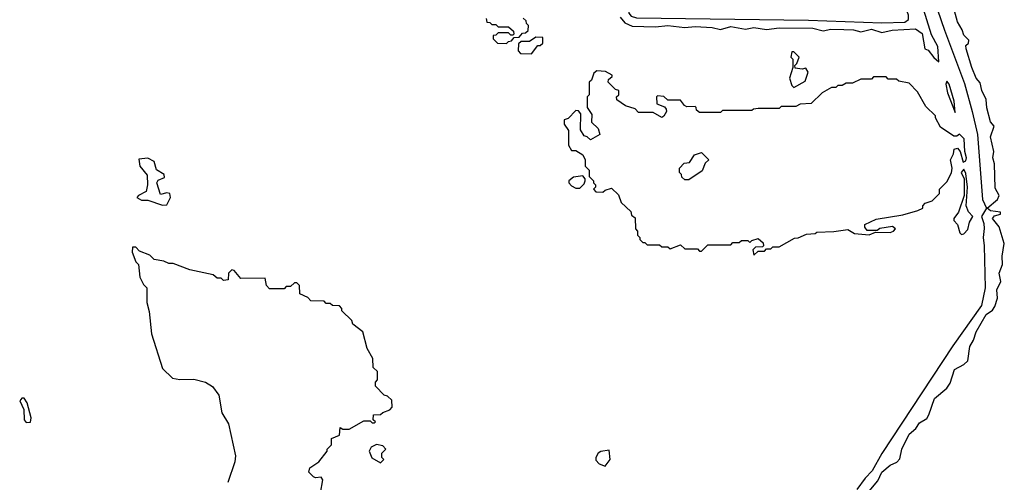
# Model space of a CAD drawing. Extents: x 2386423 to 2568864, y 578392 to 761999.
# Tile 405 of 454: x 2476584 to 2481279, y 735377 to 737583. Entities that reach past the tile are written whole.
import ezdxf

# ---------------------------------------------------------------- set-up
doc = ezdxf.new("R2010")
doc.units = 0

msp = doc.modelspace()

# ---------------------------------------------------------------- linework, layer by layer
at = {"layer": '0CON05XD'}
for points in [[(2480789.1, 738130.9), (2480992.7, 737532.7), (2481088.3, 737278.3), (2481125.4, 737145.4), (2481151.5, 737035), (2481175, 736726.2), (2481194, 736685), (2481169.1, 736645), (2481181.7, 736611.7), (2481183, 736587), (2481177, 736545), (2481182.7, 736505), (2481186.8, 736305), (2481170.4, 736219.6), (2481032.9, 736027.1), (2480885, 735804.2), (2480695, 735513.5), (2480649.2, 735430.8), (2480615, 735396.8), (2480575, 735342.4)], [(2480695, 737568.8), (2480805, 737571), (2480821.8, 737585), (2480822.2, 737605), (2480775.6, 737735.6), (2480739.4, 737809.4), (2480695, 737933.8), (2480665, 737978.8), (2480635, 737992.5), (2480633.8, 737965), (2480678.3, 737838.3), (2480702.4, 737722.4), (2480695, 737685.8), (2480670.9, 737669.1), (2480585, 737660.5), (2480355, 737654.6), (2479695, 737652.7), (2479505, 737645.8), (2479490.9, 737635), (2479487.8, 737615), (2479499.8, 737599.8), (2479525, 737592.5), (2480345, 737581.6), (2480695, 737568.8)], [(2479446.7, 737595), (2479468.6, 737568.6), (2479505, 737552.5), (2479615, 737549.1), (2479675, 737555.9), (2479755, 737546.5), (2479805, 737550.9), (2479885, 737546.2), (2479925, 737536.9), (2479975, 737551.5), (2480045, 737537.9), (2480085, 737546.2), (2480145, 737535.8), (2480205.9, 737544.1), (2480365, 737542.5), (2480415, 737530.8), (2480452.2, 737537.8), (2480512.8, 737537.2), (2480560, 737535), (2480595, 737526), (2480645, 737537.8), (2480695, 737521.9), (2480744.1, 737534.1), (2480855, 737540), (2480887.3, 737517.3), (2480900, 737445), (2480915, 737437.5), (2480942.3, 737402.3), (2480967, 737383), (2480961.1, 737455), (2480931.1, 737511.1), (2480872.4, 737702.4)], [(2480635, 735334), (2480676.2, 735383.8), (2480694.7, 735425.3), (2480735, 735459.2), (2480766.8, 735473.2), (2480780.9, 735489.1), (2480790, 735535), (2480825, 735605.8), (2480856.8, 735633.2), (2480875, 735660.8), (2480908.7, 735681.3), (2480919.3, 735699.3), (2480945, 735776), (2481004.3, 735825), (2481020, 735850), (2481041.4, 735915), (2481085, 735938), (2481105, 735956.7), (2481114.5, 736025), (2481132.2, 736055), (2481145, 736093.8), (2481192.8, 736177.3), (2481222.7, 736197.3), (2481234.1, 736215.9), (2481245.4, 736255), (2481243.6, 736295), (2481261.9, 736335), (2481254.5, 736375), (2481270, 736415), (2481268.6, 736455), (2481278.6, 736515), (2481253.3, 736595), (2481221.9, 736635), (2481232.5, 736647.5), (2481260, 736655), (2481260, 736665), (2481212.2, 736672.2), (2481196.7, 736685), (2481245.8, 736725), (2481253.8, 736745), (2481235, 736780), (2481231.1, 736895), (2481223.5, 736925), (2481228, 736955), (2481212.9, 737025), (2481230, 737075), (2481213.3, 737096.7), (2481195, 737162.5), (2481192.3, 737202.3), (2481172, 737245), (2481162.9, 737282.9), (2481144.3, 737305), (2481124.2, 737355), (2481096.2, 737445), (2481095, 737460), (2481108.3, 737471.7), (2481110, 737485), (2481085, 737510), (2481077.5, 737535), (2481055, 737572.5), (2481030.8, 737660.8)], [(2478808.3, 737588.3), (2478811.7, 737571.7), (2478825, 737570), (2478835, 737560), (2478855, 737560), (2478865, 737550), (2478915, 737550), (2478938.3, 737528.3), (2478940, 737515), (2478935, 737510), (2478925, 737510), (2478915, 737520), (2478865, 737520), (2478855, 737510), (2478841.7, 737508.3), (2478841.7, 737491.7), (2478861.7, 737471.7), (2478905, 737470)], [(2478905, 737470), (2478915, 737480), (2478928.3, 737481.7), (2478941.7, 737498.3), (2478965, 737500), (2478981.7, 737518.3), (2478995, 737520), (2479008.3, 737531.7), (2479010, 737555), (2479000, 737565), (2478998.3, 737578.3), (2478985, 737590)], [(2479025, 737420), (2479055, 737460), (2479065, 737460), (2479078.3, 737471.7), (2479078.3, 737498.3), (2479045, 737500), (2479015, 737480), (2478975, 737480), (2478961.7, 737468.3), (2478960, 737435), (2478971.7, 737421.7), (2479025, 737420)], [(2480275, 737260), (2480329.3, 737290.7), (2480343, 737333), (2480331.7, 737351.7), (2480315, 737347.5), (2480281.7, 737351.7), (2480280, 737365), (2480290, 737375), (2480300, 737405), (2480275, 737430), (2480265, 737430), (2480260, 737405), (2480270, 737395), (2480270, 737355), (2480254.2, 737305), (2480265, 737270), (2480275, 737260)], [(2480085, 736460), (2480105, 736480), (2480135, 736480), (2480145, 736490), (2480165, 736490), (2480175, 736500), (2480205, 736500), (2480278.3, 736541.7), (2480295, 736542.5), (2480335, 736560), (2480377, 736563), (2480385, 736570), (2480465, 736572.5), (2480533, 736583), (2480565, 736563.3), (2480635, 736557.5), (2480665, 736570), (2480735, 736567.5), (2480750, 736575), (2480760, 736585), (2480745, 736597.5), (2480685, 736587.5), (2480671.7, 736578.3), (2480625, 736577.5), (2480613, 736593), (2480613.6, 736606.4), (2480668.3, 736631.7), (2480795, 736652.5), (2480867, 736673), (2480890, 736685), (2480890, 736695), (2480901.7, 736708.3), (2480935, 736720), (2480970, 736755), (2480970, 736775), (2481005, 736810), (2481027, 736853), (2481030, 736875), (2481022.5, 736915), (2481037, 736943), (2481040, 736965), (2481055, 736970), (2481067.5, 736955), (2481083, 736903), (2481095, 736910), (2481098.6, 736925), (2481090, 736955), (2481087.5, 737015), (2481065, 737037.5), (2481051.7, 737028.3), (2481038.3, 737028.3), (2480975, 737070), (2480950, 737115), (2480950, 737125), (2480905, 737170), (2480865, 737240), (2480825, 737280), (2480775, 737290), (2480765, 737300), (2480725, 737300), (2480715, 737310), (2480655, 737310), (2480645, 737300), (2480595, 737300), (2480555, 737280), (2480525, 737280), (2480505, 737270), (2480485, 737270), (2480475, 737260), (2480455, 737260), (2480410, 737235), (2480357, 737183), (2480305, 737180), (2480285, 737170), (2480215, 737170), (2480205, 737160), (2480105, 737160), (2480083, 737157), (2480075, 737150), (2479935, 737150), (2479925, 737140), (2479825, 737140), (2479811.7, 737151.7), (2479810, 737165), (2479805, 737170), (2479765, 737167.5), (2479753.6, 737173.6), (2479735, 737200), (2479675, 737200), (2479655, 737217.5), (2479625, 737220), (2479620, 737215), (2479621.7, 737181.7), (2479658.3, 737168.3), (2479667, 737157), (2479667.5, 737145), (2479655, 737122.5), (2479645, 737117.5), (2479605, 737140), (2479535, 737140), (2479518.3, 737158.3), (2479473, 737173), (2479431.7, 737201.7), (2479430, 737215), (2479440, 737225), (2479440, 737245), (2479425, 737250), (2479390, 737285), (2479391.7, 737298.3), (2479408.3, 737311.7), (2479408.3, 737318.3), (2479377, 737337), (2479335, 737340), (2479321.7, 737328.3), (2479310, 737295), (2479300, 737285), (2479300, 737225), (2479290, 737215), (2479290, 737165), (2479311.7, 737131.7), (2479310, 737095), (2479342.5, 737065), (2479350, 737035), (2479305, 737010), (2479290, 737025), (2479275, 737030), (2479258.3, 737058.3), (2479260, 737135), (2479248.3, 737148.3), (2479235, 737150), (2479198.3, 737111.7), (2479180, 737105), (2479180, 737085), (2479200, 737055), (2479200, 736985), (2479215, 736960), (2479235, 736960), (2479268.3, 736938.3), (2479280, 736915), (2479280, 736885), (2479300, 736865), (2479300, 736835), (2479320, 736815), (2479320, 736805), (2479330, 736795), (2479330, 736785), (2479320, 736775), (2479331.7, 736761.7), (2479365, 736760), (2479375, 736770), (2479405, 736780), (2479438.3, 736748.3), (2479451.7, 736711.7), (2479498.3, 736668.3), (2479501.7, 736651.7), (2479518.3, 736638.3), (2479520, 736585), (2479530, 736575), (2479530, 736555), (2479540, 736545), (2479540, 736535), (2479555, 736520), (2479565, 736520), (2479575, 736510), (2479635, 736510), (2479645, 736500), (2479675, 736500), (2479685, 736490), (2479735, 736510), (2479755, 736490), (2479815, 736490), (2479825, 736480), (2479835, 736480), (2479865, 736510), (2479975, 736510), (2479985, 736520), (2480015, 736520), (2480025, 736530), (2480055, 736530), (2480065, 736520), (2480075, 736530), (2480105, 736540), (2480128.3, 736518.3), (2480130, 736505), (2480125, 736500), (2480091.7, 736498.3), (2480080, 736485), (2480085, 736460)], [(2481045, 737140), (2481038.8, 737195), (2481015.6, 737275), (2481005, 737290), (2481000, 737275), (2481007.5, 737235), (2481045, 737140)], [(2477265, 736699.2), (2477285, 736700), (2477302.5, 736735), (2477300, 736755), (2477285, 736757.5), (2477255, 736750), (2477237.5, 736805), (2477245, 736817.5), (2477275, 736830), (2477272.5, 736845), (2477237, 736867), (2477225, 736907.5), (2477195, 736922.5), (2477151.7, 736918.3), (2477156.2, 736885), (2477191.7, 736841.7), (2477193.9, 736796.1), (2477186.4, 736763.6), (2477150, 736745), (2477143.3, 736735), (2477165, 736722.5), (2477195, 736723.1), (2477265, 736699.2)], [(2479775, 736820), (2479755, 736820), (2479741.7, 736831.7), (2479740, 736845), (2479730, 736855), (2479730, 736875), (2479751.7, 736898.3), (2479778.3, 736901.7), (2479801.7, 736938.3), (2479835, 736950), (2479870, 736915), (2479851.7, 736898.3), (2479838.3, 736861.7), (2479775, 736820)], [(2481075, 736558.8), (2481085, 736562.5), (2481105, 736581.9), (2481112.8, 736617.2), (2481128.9, 736645), (2481107.3, 736667.3), (2481096.5, 736695), (2481103.3, 736785), (2481095, 736850), (2481085, 736870), (2481072.5, 736855), (2481087.5, 736825), (2481087.5, 736745), (2481060, 736665), (2481037.5, 736635), (2481037.5, 736625), (2481055.7, 736605.7), (2481066, 736566), (2481075, 736558.8)], [(2479255, 736780), (2479275, 736800), (2479280, 736815), (2479280, 736825), (2479268.3, 736838.3), (2479225, 736832.5), (2479202.5, 736815), (2479202.5, 736805), (2479215, 736791.2), (2479235, 736780), (2479255, 736780)], [(2478017.5, 735325), (2478029.3, 735389.3), (2478021.7, 735401.7), (2477995, 735397.5), (2477985, 735402.5), (2477962.5, 735425), (2477967.5, 735445), (2478010, 735475), (2478050, 735525), (2478050, 735535), (2478070, 735555), (2478070, 735585), (2478108.3, 735601.7), (2478111.7, 735638.3), (2478125, 735630), (2478155, 735630), (2478225, 735670), (2478255, 735670), (2478265, 735660), (2478275, 735660), (2478280, 735665), (2478270, 735675), (2478271.7, 735698.3), (2478305, 735700), (2478315, 735710), (2478348.3, 735721.7), (2478360, 735735), (2478358.3, 735768.3), (2478338.3, 735788.3), (2478321.7, 735791.7), (2478280, 735835), (2478280, 735855), (2478290, 735865), (2478290, 735905), (2478270, 735925), (2478267, 735967), (2478240, 736015), (2478220, 736095), (2478171.7, 736131.7), (2478168.3, 736148.3), (2478120, 736195), (2478120, 736205), (2478108.3, 736218.3), (2478075, 736220), (2478065, 736230), (2478045, 736230), (2478035, 736240), (2477971.7, 736241.7), (2477958.3, 736258.3), (2477920, 736275), (2477917.5, 736315), (2477905, 736327.5), (2477895, 736327.5), (2477875, 736310), (2477855, 736310), (2477845, 736300), (2477775, 736300), (2477760, 736315), (2477755, 736350), (2477638.3, 736348.3), (2477606.4, 736386.4), (2477595, 736390), (2477580, 736375), (2477578.3, 736341.7), (2477555, 736340), (2477545, 736350), (2477525, 736350), (2477507, 736367), (2477395, 736390), (2477315, 736420), (2477295, 736420), (2477271.7, 736431.7), (2477225, 736440), (2477205, 736460), (2477155, 736480), (2477138.3, 736498.3), (2477121.7, 736498.3), (2477120, 736475), (2477138.3, 736428.3), (2477150, 736415), (2477157.5, 736355), (2477175, 736320), (2477190, 736305), (2477190, 736235), (2477201.7, 736191.7), (2477212.5, 736085), (2477265, 735920), (2477313, 735873), (2477347, 735867), (2477415, 735868.8), (2477470, 735855), (2477503.3, 735833.3), (2477533.1, 735793.1), (2477548.3, 735708.3), (2477580, 735655), (2477613.6, 735503.6), (2477610, 735475), (2477576.2, 735375)], [(2476615, 735662), (2476635, 735663.8), (2476638.2, 735685), (2476619.4, 735755), (2476605, 735778), (2476595, 735778.8), (2476584, 735765), (2476604.2, 735724.2), (2476606, 735675), (2476615, 735662)], [(2478305, 735470), (2478320, 735485), (2478310, 735495), (2478310, 735515), (2478330, 735535), (2478315, 735550), (2478285, 735557.5), (2478260, 735545), (2478250, 735525), (2478263.6, 735493.6), (2478305, 735470)], [(2479375, 735453.3), (2479400, 735485), (2479395, 735530), (2479355, 735524), (2479342, 735515), (2479331.2, 735495), (2479331.7, 735481.7), (2479347.5, 735465), (2479375, 735453.3)]]:
    msp.add_lwpolyline(points, dxfattribs=at)

doc.saveas('drawing.dxf')
